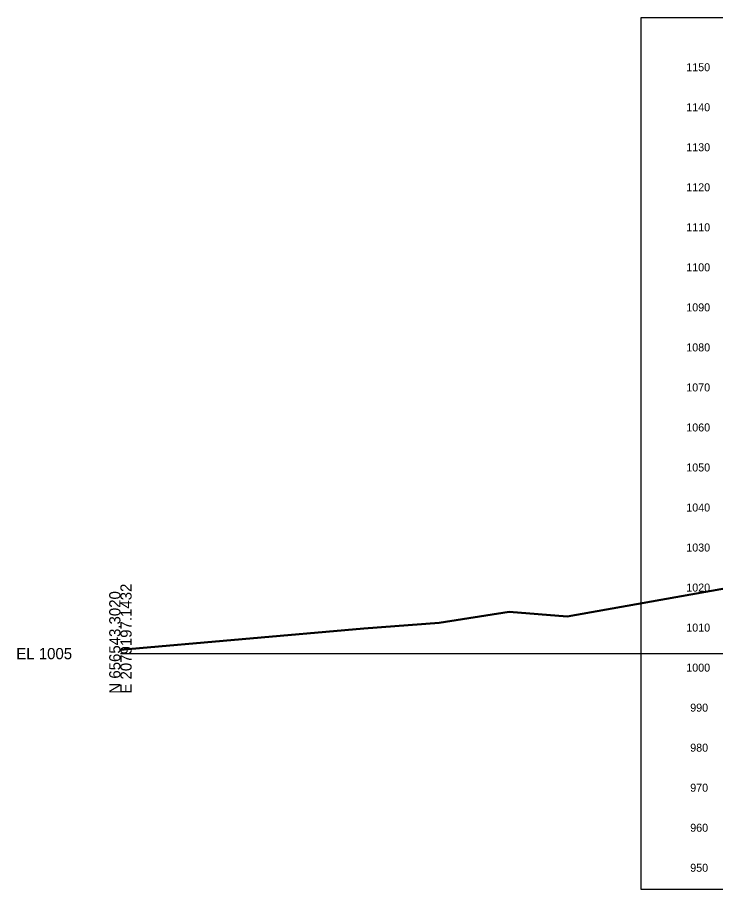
# Model space of a CAD drawing. Extents: x 1131015 to 1136271, y 133453 to 174329.
# Drawn here: x 1131014.8 to 1131189, y 166608.7 to 166826.6 of the extents above; entities that cross this region are included whole.
import ezdxf

# ---------------------------------------------------------------- set-up
doc = ezdxf.new("R2010")
doc.units = 0
for name, color, linetype in [('DESIGN - SHEET - Corner Text', 7, 'Continuous'), ('DESIGN - SHEET - Light Grid', 7, 'Continuous'), ('DESIGN - SHEET - Plot Shape', 7, 'Continuous'), ('SURVEY - GROUND - Bottom of Topsoil Layer', 7, 'Continuous'), ('SURVEY - GROUND - Top of Ground', 7, 'Continuous')]:
    doc.layers.add(name, color=color, linetype=linetype)

msp = doc.modelspace()

# ---------------------------------------------------------------- linework, layer by layer
at = {"layer": 'DESIGN - SHEET - Light Grid'}
msp.add_line((1131040.46, 166667.66), (1131340.46, 166667.66), dxfattribs=at)
at = {"layer": 'DESIGN - SHEET - Plot Shape'}
msp.add_lwpolyline([(1131170.46, 166826.6), (1131510.46, 166826.6), (1131510.46, 166608.72), (1131170.46, 166608.72)], close=True, dxfattribs=at)
at = {"layer": 'SURVEY - GROUND - Bottom of Topsoil Layer'}
for p, q in [((1131152, 166676.86), (1131197.6, 166684.98)), ((1131119.99, 166675.26), (1131137.49, 166678)), ((1131137.49, 166678), (1131152, 166676.86)), ((1131101.25, 166673.82), (1131119.99, 166675.26)), ((1131040.46, 166668.53), (1131101.25, 166673.82))]:
    msp.add_line(p, q, dxfattribs=at)
at = {"layer": 'SURVEY - GROUND - Top of Ground'}
for p, q in [((1131152, 166677.11), (1131197.6, 166685.23)), ((1131119.99, 166675.51), (1131137.49, 166678.25)), ((1131137.49, 166678.25), (1131152, 166677.11)), ((1131040.46, 166668.78), (1131101.25, 166674.07)), ((1131101.25, 166674.07), (1131119.99, 166675.51))]:
    msp.add_line(p, q, dxfattribs=at)

# ---------------------------------------------------------------- texts
at = {"layer": 'DESIGN - SHEET - Corner Text'}
for s, p in [('1150', (1131181.7, 166813.16)), ('1140', (1131181.7, 166803.16)), ('1130', (1131181.7, 166793.16)), ('1120', (1131181.7, 166783.16)), ('1110', (1131181.7, 166773.16)), ('1100', (1131181.7, 166763.16)), ('1090', (1131181.7, 166753.16)), ('1080', (1131181.7, 166743.16)), ('1070', (1131181.7, 166733.16)), ('1060', (1131181.7, 166723.16)), ('1050', (1131181.7, 166713.16)), ('1040', (1131181.7, 166703.16)), ('1030', (1131181.7, 166693.16)), ('1020', (1131181.7, 166683.16)), ('1010', (1131181.7, 166673.16)), ('1000', (1131181.7, 166663.16)), ('990', (1131182.68, 166653.16)), ('980', (1131182.68, 166643.16)), ('970', (1131182.68, 166633.16)), ('960', (1131182.68, 166623.16)), ('950', (1131182.68, 166613.16))]:
    msp.add_text(s, height=2, dxfattribs=at).set_placement(p)
at = {"layer": 'DESIGN - SHEET - Light Grid'}
for s, p in [('E 2079197.1432', (1131043.26, 166657.66)), ('N 656543.3020', (1131040.46, 166657.66))]:
    msp.add_text(s, height=2.8, rotation=90, dxfattribs=at).set_placement(p)
msp.add_text('EL 1005', height=2.8, dxfattribs=at).set_placement((1131014.46, 166666.26))

doc.saveas('drawing.dxf')
